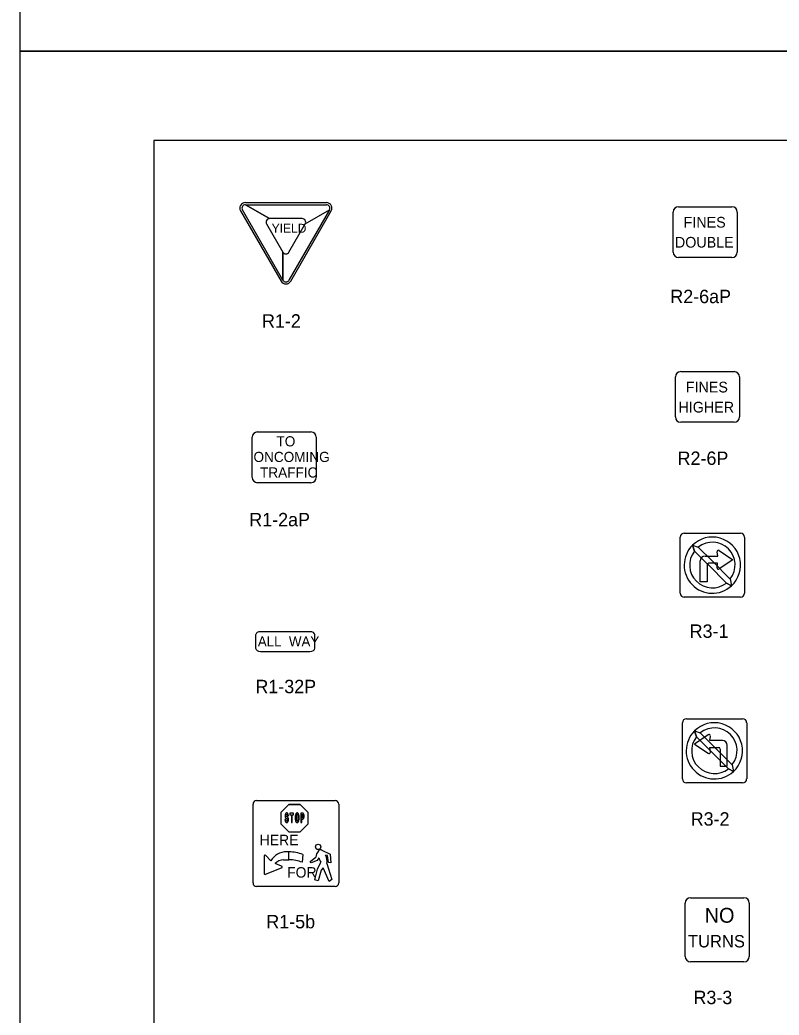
# Model space of a CAD drawing. Extents: x 42133 to 45533, y 41351 to 47951.
# Drawn here: x 42133 to 42559, y 43012 to 43569 of the extents above; entities that cross this region are included whole.
import ezdxf

# ---------------------------------------------------------------- set-up
doc = ezdxf.new("R2010")
doc.units = 0
for name, color, linetype in [('#plot_shape', 7, 'Continuous'), ('P_ODOT_PLAN_Border', 7, 'Continuous'), ('P_TRAF_SIGN_SignDetails', 7, 'Continuous')]:
    doc.layers.add(name, color=color, linetype=linetype)

msp = doc.modelspace()

# ---------------------------------------------------------------- linework, layer by layer
at = {"layer": '#plot_shape'}
for points in [[(42133.34, 43551.35), (43833.34, 43551.35), (43833.34, 44651.35), (42133.34, 44651.35)], [(42133.34, 42451.35), (43833.34, 42451.35), (43833.34, 43551.35), (42133.34, 43551.35)]]:
    msp.add_lwpolyline(points, close=True, dxfattribs=at)
at = {"layer": 'P_ODOT_PLAN_Border'}
msp.add_lwpolyline([(42208.34, 42501.35), (43808.34, 42501.35), (43808.34, 43501.35), (42208.34, 43501.35)], close=True, dxfattribs=at)
at = {"layer": 'P_TRAF_SIGN_SignDetails'}
for p, q in [((42259.64, 43466.62), (42305.02, 43466.62)), ((42256.92, 43461.92), (42279.62, 43422.62)), ((42280.64, 43423.21), (42257.95, 43462.52)), ((42259.64, 43465.44), (42273.17, 43457.63)), ((42259.64, 43465.44), (42305.02, 43465.44)), ((42273.17, 43457.62), (42259.64, 43465.44)), ((42306.71, 43462.52), (42284.01, 43423.21)), ((42285.04, 43422.62), (42307.73, 43461.92)), ((42293.17, 43454.7), (42306.71, 43462.52)), ((42499.26, 43438.9), (42499.26, 43461.33)), ((42502.26, 43464.32), (42532.19, 43464.32)), ((42535.18, 43461.33), (42535.18, 43438.9)), ((42291.48, 43457.62), (42273.17, 43457.62)), ((42271.48, 43454.7), (42280.64, 43438.85)), ((42284.01, 43438.85), (42293.16, 43454.7)), ((42280.64, 43423.21), (42280.64, 43438.85)), ((42280.64, 43438.85), (42280.64, 43423.21)), ((42532.2, 43435.9), (42502.26, 43435.9)), ((42503.47, 43371.98), (42533.41, 43371.98)), ((42500.48, 43346.56), (42500.48, 43368.99)), ((42536.4, 43368.99), (42536.4, 43346.56)), ((42533.41, 43343.56), (42503.48, 43343.56)), ((42263.43, 43312.76), (42263.43, 43335.18)), ((42266.43, 43338.18), (42296.37, 43338.18)), ((42299.35, 43335.18), (42299.35, 43312.76)), ((42296.37, 43309.76), (42266.43, 43309.76)), ((42503.23, 43247.83), (42503.23, 43279.31)), ((42505.47, 43281.56), (42536.95, 43281.56)), ((42539.2, 43279.31), (42539.2, 43247.83)), ((42510.07, 43274.74), (42513.34, 43273.7)), ((42511.2, 43271.42), (42510.07, 43274.74)), ((42510.07, 43274.74), (42511.2, 43271.42)), ((42513.34, 43273.7), (42521.13, 43265.91)), ((42525.08, 43271.77), (42532.66, 43266.6)), ((42518.98, 43263.66), (42511.2, 43271.42)), ((42514.4, 43254.21), (42514.4, 43265.98)), ((42517.12, 43268.64), (42524.19, 43268.58)), ((42521.13, 43265.91), (42531.22, 43255.82)), ((42523.85, 43270.61), (42523.84, 43270.7)), ((42524.19, 43268.58), (42523.85, 43271.06)), ((42532.66, 43266.6), (42525.08, 43261.43)), ((42518.36, 43263.79), (42518.36, 43254.21)), ((42529.09, 43253.58), (42518.98, 43263.67)), ((42524.17, 43264.62), (42519.21, 43264.68)), ((42523.84, 43262.08), (42524.17, 43264.62)), ((42523.84, 43261.63), (42523.85, 43261.74)), ((42531.25, 43255.84), (42531.9, 43252)), ((42531.25, 43255.84), (42531.9, 43252)), ((42518.36, 43254.21), (42514.4, 43254.21)), ((42531.9, 43252), (42529.1, 43253.57)), ((42529.1, 43253.57), (42531.9, 43252)), ((42536.95, 43245.58), (42505.47, 43245.58)), ((42265.37, 43224.47), (42265.37, 43217.06)), ((42295.78, 43226.32), (42268.14, 43226.32)), ((42298.54, 43217.06), (42298.54, 43224.47)), ((42268.14, 43215.2), (42295.78, 43215.2)), ((42506.7, 43177.55), (42538.18, 43177.55)), ((42504.45, 43143.83), (42504.45, 43175.31)), ((42540.43, 43175.31), (42540.43, 43143.83)), ((42511.2, 43170.75), (42514.47, 43169.7)), ((42512.32, 43167.43), (42511.2, 43170.75)), ((42511.2, 43170.75), (42512.32, 43167.43)), ((42518.86, 43168.57), (42511.28, 43163.39)), ((42520.1, 43159.67), (42512.32, 43167.43)), ((42514.47, 43169.7), (42522.25, 43161.92)), ((42519.75, 43165.37), (42520.1, 43167.86)), ((42511.28, 43163.39), (42518.86, 43158.22)), ((42526.82, 43165.44), (42519.75, 43165.37)), ((42519.77, 43161.42), (42524.73, 43161.47)), ((42520.11, 43158.87), (42519.77, 43161.42)), ((42522.25, 43161.92), (42532.34, 43151.83)), ((42525.58, 43160.58), (42525.58, 43151.01)), ((42529.54, 43151.01), (42529.54, 43162.78)), ((42530.22, 43149.59), (42520.1, 43159.67)), ((42525.58, 43151.01), (42529.54, 43151.01)), ((42533.02, 43148), (42530.23, 43149.57)), ((42530.23, 43149.57), (42533.02, 43148)), ((42532.37, 43151.84), (42533.02, 43148)), ((42532.37, 43151.84), (42533.02, 43148)), ((42538.18, 43141.58), (42506.7, 43141.58)), ((42263.92, 43085.59), (42263.92, 43129.77)), ((42265.93, 43131.77), (42309.9, 43131.77)), ((42284.02, 43129.57), (42279.52, 43125.08)), ((42290.38, 43129.57), (42284.02, 43129.57)), ((42284.02, 43129.57), (42290.38, 43129.57)), ((42290.38, 43129.57), (42284.02, 43129.57)), ((42294.87, 43125.08), (42290.38, 43129.57)), ((42311.9, 43129.77), (42311.9, 43085.59)), ((42279.52, 43125.08), (42279.52, 43118.72)), ((42286.67, 43124.69), (42284.61, 43124.69)), ((42284.61, 43124.69), (42284.61, 43123.84)), ((42284.61, 43123.84), (42285.38, 43123.84)), ((42285.38, 43123.84), (42285.38, 43119.5)), ((42285.91, 43119.5), (42285.91, 43123.84)), ((42285.91, 43123.84), (42286.67, 43123.84)), ((42286.67, 43123.84), (42286.67, 43124.69)), ((42294.87, 43118.72), (42294.87, 43125.08)), ((42279.52, 43118.72), (42284.02, 43114.22)), ((42285.38, 43119.5), (42285.91, 43119.5)), ((42290.38, 43114.22), (42294.87, 43118.72)), ((42284.02, 43114.22), (42290.38, 43114.22)), ((42270.16, 43100.68), (42270.16, 43090.93)), ((42270.16, 43100.68), (42270.16, 43090.93)), ((42270.16, 43100.68), (42270.16, 43090.93)), ((42273.92, 43097.93), (42271.08, 43101.04)), ((42273.92, 43097.93), (42271.08, 43101.04)), ((42273.92, 43097.93), (42271.08, 43101.04)), ((42284.01, 43098.58), (42284.01, 43103.04)), ((42291.79, 43101.48), (42291.49, 43097.18)), ((42295.87, 43097.66), (42299.08, 43099.97)), ((42295.87, 43097.66), (42299.08, 43099.97)), ((42300.81, 43099.62), (42299.86, 43098.17)), ((42300.81, 43099.62), (42299.86, 43098.17)), ((42302.51, 43104.04), (42302.51, 43104.05)), ((42302.51, 43104.05), (42307.2, 43101.81)), ((42302.51, 43104.04), (42302.51, 43104.05)), ((42302.51, 43104.04), (42302.51, 43104.05)), ((42302.51, 43104.05), (42307.2, 43101.81)), ((42302.51, 43104.04), (42302.51, 43104.05)), ((42305.71, 43101.06), (42304.58, 43101.14)), ((42305.71, 43101.06), (42304.58, 43101.14)), ((42306.24, 43097), (42305.71, 43101.06)), ((42306.24, 43097), (42305.71, 43101.06)), ((42307.2, 43101.81), (42307.44, 43096.79)), ((42307.2, 43101.81), (42307.44, 43096.79)), ((42270.89, 43090.43), (42279.94, 43094.05)), ((42270.89, 43090.43), (42279.94, 43094.05)), ((42270.89, 43090.43), (42279.94, 43094.05)), ((42279.93, 43095.04), (42276.27, 43096.41)), ((42279.93, 43095.04), (42276.27, 43096.41)), ((42279.93, 43095.04), (42276.27, 43096.41)), ((42279.93, 43095.04), (42279.93, 43095.04)), ((42279.93, 43095.04), (42279.93, 43095.04)), ((42279.93, 43095.04), (42279.93, 43095.04)), ((42296.43, 43096.8), (42295.87, 43097.66)), ((42296.43, 43096.8), (42295.87, 43097.66)), ((42299.86, 43098.17), (42296.43, 43096.8)), ((42299.86, 43098.17), (42296.43, 43096.8)), ((42298.5, 43087.27), (42299.98, 43093.4)), ((42298.5, 43087.27), (42299.98, 43093.4)), ((42299.98, 43093.4), (42301.91, 43097.28)), ((42299.98, 43093.4), (42301.91, 43097.28)), ((42303.29, 43094.03), (42302.05, 43092.71)), ((42303.29, 43094.03), (42302.05, 43092.71)), ((42306.57, 43086.48), (42303.29, 43094.03)), ((42306.57, 43086.48), (42303.29, 43094.03)), ((42305.25, 43096.41), (42308.02, 43087.59)), ((42305.25, 43096.41), (42308.02, 43087.59)), ((42307.44, 43096.79), (42306.24, 43097)), ((42307.44, 43096.79), (42306.24, 43097)), ((42302.05, 43092.71), (42300.32, 43086.75)), ((42302.05, 43092.71), (42300.32, 43086.75)), ((42308.02, 43087.59), (42306.57, 43086.48)), ((42308.02, 43087.59), (42306.57, 43086.48)), ((42309.9, 43083.59), (42265.93, 43083.59)), ((42300.32, 43086.75), (42298.5, 43087.27)), ((42300.32, 43086.75), (42298.5, 43087.27)), ((42508.99, 43077.34), (42538.93, 43077.34)), ((42505.99, 43044.4), (42505.99, 43074.34)), ((42541.92, 43074.34), (42541.92, 43044.4)), ((42538.93, 43041.41), (42508.99, 43041.41))]:
    msp.add_line(p, q, dxfattribs=at)
for points in [[(42282.28, 43121.26), (42281.78, 43121.22)], [(42282.28, 43121.26), (42281.78, 43121.22)], [(42281.78, 43121.22), (42281.8, 43121.05), (42281.82, 43120.89), (42281.84, 43120.73), (42281.86, 43120.64), (42281.88, 43120.56), (42281.92, 43120.44), (42281.96, 43120.28), (42281.98, 43120.24), (42282.06, 43120.03), (42282.16, 43119.87), (42282.26, 43119.7), (42282.3, 43119.66), (42282.37, 43119.58), (42282.41, 43119.54), (42282.47, 43119.5), (42282.51, 43119.46), (42282.59, 43119.42), (42282.73, 43119.38), (42282.79, 43119.38), (42282.85, 43119.38), (42282.98, 43119.42), (42283.08, 43119.46), (42283.14, 43119.5), (42283.24, 43119.58), (42283.32, 43119.66), (42283.38, 43119.74), (42283.43, 43119.83), (42283.47, 43119.91), (42283.53, 43120.03), (42283.57, 43120.11), (42283.63, 43120.28), (42283.67, 43120.4), (42283.71, 43120.52)], [(42281.78, 43121.22), (42281.8, 43121.05), (42281.82, 43120.89), (42281.84, 43120.73), (42281.86, 43120.64), (42281.88, 43120.56), (42281.92, 43120.44), (42281.96, 43120.28), (42281.98, 43120.24), (42282.06, 43120.03), (42282.16, 43119.87), (42282.26, 43119.7), (42282.3, 43119.66), (42282.37, 43119.58), (42282.41, 43119.54), (42282.47, 43119.5), (42282.51, 43119.46), (42282.59, 43119.42), (42282.73, 43119.38), (42282.79, 43119.38), (42282.85, 43119.38), (42282.98, 43119.42), (42283.08, 43119.46), (42283.14, 43119.5), (42283.24, 43119.58), (42283.32, 43119.66), (42283.38, 43119.74), (42283.43, 43119.83), (42283.47, 43119.91), (42283.53, 43120.03), (42283.57, 43120.11), (42283.63, 43120.28), (42283.67, 43120.4), (42283.71, 43120.52)], [(42282.16, 43124.37), (42282.08, 43124.24), (42281.98, 43124), (42281.92, 43123.71), (42281.88, 43123.39), (42281.88, 43123.02), (42281.9, 43122.77), (42281.96, 43122.48), (42282.04, 43122.32), (42282.12, 43122.16), (42282.26, 43121.99), (42282.37, 43121.91), (42283, 43121.58), (42283.1, 43121.5), (42283.2, 43121.38)], [(42282.16, 43124.37), (42282.08, 43124.24), (42281.98, 43124), (42281.92, 43123.71), (42281.88, 43123.39), (42281.88, 43123.02), (42281.9, 43122.77), (42281.96, 43122.48), (42282.04, 43122.32), (42282.12, 43122.16), (42282.26, 43121.99), (42282.37, 43121.91), (42283, 43121.58), (42283.1, 43121.5), (42283.2, 43121.38)], [(42283.4, 43124.41), (42283.34, 43124.49), (42283.3, 43124.53), (42283.22, 43124.61), (42283.12, 43124.69), (42283.06, 43124.74), (42283, 43124.78), (42282.85, 43124.82), (42282.77, 43124.82), (42282.73, 43124.82), (42282.59, 43124.78), (42282.51, 43124.74), (42282.39, 43124.65), (42282.31, 43124.57), (42282.28, 43124.53), (42282.22, 43124.45), (42282.16, 43124.37)], [(42283.4, 43124.41), (42283.34, 43124.49), (42283.3, 43124.53), (42283.22, 43124.61), (42283.12, 43124.69), (42283.06, 43124.74), (42283, 43124.78), (42282.85, 43124.82), (42282.77, 43124.82), (42282.73, 43124.82), (42282.59, 43124.78), (42282.51, 43124.74), (42282.39, 43124.65), (42282.31, 43124.57), (42282.28, 43124.53), (42282.22, 43124.45), (42282.16, 43124.37)], [(42283.04, 43120.36), (42282.96, 43120.32), (42282.87, 43120.28), (42282.77, 43120.28), (42282.71, 43120.28), (42282.59, 43120.32), (42282.47, 43120.4), (42282.41, 43120.48), (42282.35, 43120.6), (42282.31, 43120.73), (42282.3, 43120.85), (42282.28, 43121.01), (42282.28, 43121.26)], [(42283.04, 43120.36), (42282.96, 43120.32), (42282.87, 43120.28), (42282.77, 43120.28), (42282.71, 43120.28), (42282.59, 43120.32), (42282.47, 43120.4), (42282.41, 43120.48), (42282.35, 43120.6), (42282.31, 43120.73), (42282.3, 43120.85), (42282.28, 43121.01), (42282.28, 43121.26)], [(42282.35, 43123.22), (42282.35, 43123.47), (42282.37, 43123.63), (42282.43, 43123.75), (42282.53, 43123.88), (42282.61, 43123.96), (42282.67, 43124), (42282.77, 43124), (42282.88, 43124), (42283, 43123.96), (42283.08, 43123.88), (42283.14, 43123.79), (42283.2, 43123.63), (42283.24, 43123.47), (42283.26, 43123.14)], [(42282.35, 43123.22), (42282.35, 43123.47), (42282.37, 43123.63), (42282.43, 43123.75), (42282.53, 43123.88), (42282.61, 43123.96), (42282.67, 43124), (42282.77, 43124), (42282.88, 43124), (42283, 43123.96), (42283.08, 43123.88), (42283.14, 43123.79), (42283.2, 43123.63), (42283.24, 43123.47), (42283.26, 43123.14)], [(42283.71, 43120.52), (42283.73, 43120.56), (42283.75, 43120.73), (42283.77, 43120.93), (42283.77, 43121.13), (42283.77, 43121.26), (42283.75, 43121.42), (42283.71, 43121.67), (42283.69, 43121.79), (42283.63, 43121.95), (42283.57, 43122.12), (42283.51, 43122.2), (42283.43, 43122.32), (42283.32, 43122.44), (42283.16, 43122.52), (42283.06, 43122.57), (42282.63, 43122.81), (42282.49, 43122.93), (42282.43, 43123.02), (42282.39, 43123.1), (42282.35, 43123.22)], [(42283.71, 43120.52), (42283.73, 43120.56), (42283.75, 43120.73), (42283.77, 43120.93), (42283.77, 43121.13), (42283.77, 43121.26), (42283.75, 43121.42), (42283.71, 43121.67), (42283.69, 43121.79), (42283.63, 43121.95), (42283.57, 43122.12), (42283.51, 43122.2), (42283.43, 43122.32), (42283.32, 43122.44), (42283.16, 43122.52), (42283.06, 43122.57), (42282.63, 43122.81), (42282.49, 43122.93), (42282.43, 43123.02), (42282.39, 43123.1), (42282.35, 43123.22)], [(42283.2, 43121.38), (42283.26, 43121.18), (42283.26, 43120.73), (42283.22, 43120.56), (42283.18, 43120.48), (42283.04, 43120.36)], [(42283.2, 43121.38), (42283.26, 43121.18), (42283.26, 43120.73), (42283.22, 43120.56), (42283.18, 43120.48), (42283.04, 43120.36)], [(42283.26, 43123.14), (42283.73, 43123.18)], [(42283.26, 43123.14), (42283.73, 43123.18)], [(42283.71, 43123.39), (42283.65, 43123.79), (42283.61, 43123.92), (42283.55, 43124.12), (42283.49, 43124.24), (42283.4, 43124.41)], [(42283.71, 43123.39), (42283.65, 43123.79), (42283.61, 43123.92), (42283.55, 43124.12), (42283.49, 43124.24), (42283.4, 43124.41)], [(42283.73, 43123.18), (42283.71, 43123.39)], [(42283.73, 43123.18), (42283.71, 43123.39)], [(42288.64, 43124.82), (42288.44, 43124.78), (42288.36, 43124.74), (42288.28, 43124.69), (42288.19, 43124.61), (42288.15, 43124.57), (42288.09, 43124.49), (42288.03, 43124.41), (42287.97, 43124.33), (42287.95, 43124.29), (42287.81, 43124), (42287.75, 43123.88), (42287.72, 43123.75), (42287.68, 43123.59), (42287.62, 43123.39), (42287.58, 43123.14), (42287.54, 43122.93), (42287.52, 43122.69), (42287.5, 43122.4), (42287.5, 43122.2), (42287.5, 43122.08)], [(42287.5, 43122.08), (42287.5, 43121.95), (42287.5, 43121.75), (42287.52, 43121.5), (42287.54, 43121.34), (42287.56, 43121.18), (42287.58, 43121.05), (42287.62, 43120.81), (42287.66, 43120.64), (42287.7, 43120.52), (42287.75, 43120.32), (42287.79, 43120.24), (42287.95, 43119.91), (42287.99, 43119.83), (42288.09, 43119.7), (42288.15, 43119.62), (42288.19, 43119.58), (42288.24, 43119.54), (42288.28, 43119.5), (42288.36, 43119.46), (42288.42, 43119.42), (42288.56, 43119.38), (42288.66, 43119.38), (42288.7, 43119.38), (42288.82, 43119.42), (42288.93, 43119.46), (42288.99, 43119.5), (42289.09, 43119.58), (42289.19, 43119.7), (42289.25, 43119.79), (42289.31, 43119.87), (42289.4, 43120.03), (42289.46, 43120.19), (42289.52, 43120.32), (42289.58, 43120.52), (42289.62, 43120.64), (42289.66, 43120.81), (42289.7, 43121.05), (42289.74, 43121.26), (42289.76, 43121.42), (42289.78, 43121.79), (42289.78, 43122.08)], [(42289.25, 43122.16), (42289.25, 43122.24), (42289.25, 43122.44), (42289.23, 43122.65), (42289.21, 43122.85), (42289.17, 43123.1), (42289.13, 43123.3), (42289.05, 43123.55), (42288.99, 43123.67), (42288.89, 43123.84), (42288.82, 43123.92), (42288.76, 43123.96), (42288.7, 43124), (42288.66, 43124), (42288.6, 43124), (42288.52, 43123.96), (42288.42, 43123.88), (42288.36, 43123.79), (42288.32, 43123.75), (42288.28, 43123.67), (42288.24, 43123.59), (42288.23, 43123.55), (42288.17, 43123.35), (42288.11, 43123.14), (42288.09, 43122.97), (42288.07, 43122.85), (42288.05, 43122.69), (42288.03, 43122.52), (42288.03, 43122.4), (42288.03, 43122.24), (42288.03, 43122.16)], [(42288.03, 43122.16), (42288.03, 43122.08), (42288.03, 43121.91), (42288.03, 43121.79), (42288.05, 43121.63), (42288.07, 43121.46), (42288.09, 43121.34), (42288.11, 43121.18), (42288.17, 43120.97), (42288.23, 43120.77), (42288.24, 43120.73), (42288.28, 43120.64), (42288.32, 43120.56), (42288.36, 43120.52), (42288.42, 43120.44), (42288.52, 43120.36), (42288.6, 43120.32), (42288.66, 43120.32)], [(42289.78, 43122.08), (42289.78, 43122.32), (42289.78, 43122.44), (42289.76, 43122.69), (42289.74, 43122.85), (42289.72, 43123.02), (42289.68, 43123.26), (42289.64, 43123.47), (42289.6, 43123.59), (42289.56, 43123.75), (42289.52, 43123.88), (42289.46, 43124), (42289.35, 43124.24), (42289.25, 43124.41), (42289.13, 43124.57), (42288.99, 43124.69), (42288.93, 43124.74), (42288.85, 43124.78), (42288.72, 43124.82), (42288.62, 43124.82)], [(42288.66, 43120.32), (42288.7, 43120.32), (42288.76, 43120.36), (42288.82, 43120.4), (42288.89, 43120.48), (42288.99, 43120.64), (42289.05, 43120.77), (42289.13, 43121.01), (42289.17, 43121.22), (42289.21, 43121.46), (42289.23, 43121.67), (42289.25, 43121.87), (42289.25, 43122.08), (42289.25, 43122.16)], [(42291.74, 43124.69), (42290.66, 43124.69), (42290.66, 43119.5), (42291.19, 43119.5), (42291.19, 43121.34), (42291.74, 43121.34)], [(42291.62, 43123.84), (42291.19, 43123.84), (42291.19, 43122.24), (42291.62, 43122.24)], [(42291.62, 43122.24), (42291.66, 43122.24), (42291.74, 43122.28), (42291.8, 43122.32), (42291.84, 43122.36), (42291.9, 43122.44), (42291.94, 43122.52), (42291.96, 43122.57), (42292, 43122.69), (42292.02, 43122.81), (42292.04, 43122.97), (42292.04, 43123.06), (42292.02, 43123.26), (42292, 43123.39), (42291.96, 43123.51), (42291.92, 43123.59), (42291.88, 43123.67), (42291.84, 43123.71), (42291.8, 43123.75), (42291.76, 43123.79), (42291.66, 43123.84), (42291.64, 43123.84), (42291.62, 43123.84)], [(42291.74, 43121.34), (42291.86, 43121.38), (42291.94, 43121.42), (42292, 43121.46), (42292.06, 43121.5), (42292.1, 43121.54), (42292.13, 43121.58), (42292.19, 43121.67), (42292.25, 43121.75), (42292.29, 43121.83), (42292.33, 43121.91), (42292.37, 43121.99), (42292.41, 43122.12), (42292.45, 43122.24), (42292.47, 43122.32), (42292.49, 43122.4), (42292.51, 43122.52), (42292.53, 43122.65), (42292.55, 43122.85), (42292.55, 43122.97), (42292.55, 43123.14), (42292.53, 43123.35), (42292.53, 43123.39), (42292.51, 43123.51), (42292.49, 43123.63), (42292.45, 43123.79), (42292.41, 43123.92), (42292.37, 43124.04), (42292.33, 43124.12), (42292.29, 43124.2), (42292.25, 43124.29), (42292.19, 43124.37), (42292.13, 43124.45), (42292.1, 43124.49), (42292.06, 43124.53), (42292, 43124.57), (42291.96, 43124.61), (42291.86, 43124.65), (42291.74, 43124.69)], [(42281.06, 43098.58), (42284.01, 43098.58), (42284.01, 43103.04), (42282.7, 43103.04)], [(42281.06, 43098.58), (42284.01, 43098.58), (42284.01, 43103.04), (42282.7, 43103.04)], [(42281.06, 43098.58), (42284.01, 43098.58), (42284.01, 43103.04), (42282.7, 43103.04)]]:
    msp.add_lwpolyline(points, dxfattribs=at)
msp.add_circle((42300.41, 43105.81), 1.5, dxfattribs=at)
msp.add_circle((42300.41, 43105.81), 1.5, dxfattribs=at)
for centre, radius, start, end in [((42259.63, 43463.49), 3.13, 90, 209.9999), ((42305.02, 43463.49), 3.13, 330.0001, 90), ((42259.64, 43463.49), 1.95, 90, 209.9983), ((42305.02, 43463.49), 1.95, 330.0017, 90), ((42502.26, 43461.33), 2.99, 90, 180), ((42532.19, 43461.33), 2.99, 360, 90), ((42273.17, 43455.68), 1.95, 90, 209.9973), ((42291.48, 43455.68), 1.95, 330.0027, 90), ((42282.33, 43439.82), 1.95, 209.9962, 330.0038), ((42502.26, 43438.9), 2.99, 180, 270), ((42532.2, 43438.9), 2.99, 270, 360), ((42282.33, 43424.19), 3.13, 209.9992, 330.0008), ((42282.33, 43424.19), 1.95, 209.9983, 330.0017), ((42503.47, 43368.99), 2.99, 90, 180), ((42533.41, 43368.99), 2.99, 360, 90), ((42503.48, 43346.56), 2.99, 180, 270), ((42533.42, 43346.56), 2.99, 270, 360), ((42266.43, 43335.18), 2.99, 90, 180), ((42296.36, 43335.18), 2.99, 360, 90), ((42266.43, 43312.75), 2.99, 180, 270), ((42296.37, 43312.75), 2.99, 270, 360), ((42505.47, 43279.32), 2.24, 90, 180), ((42521.21, 43263.58), 15.76, 312.7074, 134.9255), ((42536.95, 43279.32), 2.24, 0, 90), ((42521.21, 43263.58), 15.76, 134.9255, 312.7074), ((42521.22, 43263.69), 12.73, 321.9605, 128.1548), ((42524.61, 43271.17), 0.769, 52.2734, 180.9141), ((42521.23, 43263.58), 12.73, 141.9862, 308.1782), ((42517.13, 43265.91), 2.73, 90.2496, 179.7504), ((42519.26, 43263.78), 0.9, 93.4508, 180.1265), ((42524.63, 43262.08), 0.792, 179.9712, 304.4662), ((42505.47, 43247.83), 2.24, 180, 270), ((42536.95, 43247.83), 2.24, 270, 360), ((42506.7, 43175.31), 2.24, 90, 180), ((42538.18, 43175.31), 2.24, 0, 90), ((42522.33, 43159.59), 15.76, 312.7074, 134.9255), ((42522.34, 43159.69), 12.73, 321.9605, 128.1548), ((42522.33, 43159.59), 15.76, 134.9255, 312.7074), ((42522.36, 43159.58), 12.73, 141.9862, 308.1782), ((42519.34, 43167.96), 0.769, 359.0859, 127.7266), ((42524.68, 43160.57), 0.9, 359.8735, 86.5492), ((42526.81, 43162.71), 2.73, 0.2496, 89.7504), ((42519.31, 43158.87), 0.792, 235.5338, 0.0288), ((42506.7, 43143.83), 2.24, 180, 270), ((42538.18, 43143.83), 2.24, 270, 360), ((42265.93, 43129.77), 2, 90, 180), ((42309.9, 43129.77), 2, 0, 90), ((42270.69, 43100.68), 0.531, 42.3491, 180), ((42270.69, 43100.68), 0.531, 42.3491, 180), ((42270.69, 43100.68), 0.531, 42.3491, 180), ((42282.7, 43092.96), 10.09, 90, 150.4806), ((42282.7, 43092.96), 10.09, 90, 150.4806), ((42282.7, 43092.96), 10.09, 90, 150.4806), ((42283.66, 43081), 22.03, 68.3517, 89.0021), ((42305.93, 43099.27), 6.89, 141.4976, 174.1516), ((42305.93, 43099.27), 6.89, 141.4976, 174.1516), ((42302.57, 43102.16), 2.46, 133.0399, 145.5045), ((42302.57, 43102.16), 2.46, 133.0399, 145.5045), ((42320.63, 43107.54), 21.35, 201.7818, 208.7113), ((42320.63, 43107.54), 21.35, 201.7818, 208.7113), ((42301.77, 43102.73), 1.51, 60.6785, 125.4757), ((42301.77, 43102.73), 1.51, 60.6785, 125.4757), ((42297.64, 43097.75), 7.72, 349.9861, 26.0599), ((42297.64, 43097.75), 7.72, 349.9861, 26.0599), ((42281.06, 43092.21), 6.37, 90, 138.6793), ((42281.06, 43092.21), 6.37, 90, 138.6793), ((42281.06, 43092.21), 6.37, 90, 138.6793), ((42279.75, 43094.54), 0.531, 291.7544, 69.4053), ((42279.75, 43094.54), 0.531, 291.7544, 69.4053), ((42279.75, 43094.54), 0.531, 291.7544, 69.4053), ((42283.66, 43076.58), 22.03, 69.1748, 89.0021), ((42270.69, 43090.93), 0.531, 180, 291.7544), ((42270.69, 43090.93), 0.531, 180, 291.7544), ((42270.69, 43090.93), 0.531, 180, 291.7544), ((42265.93, 43085.6), 2, 180, 270), ((42309.9, 43085.6), 2, 270, 0), ((42508.99, 43074.34), 2.99, 90, 180), ((42538.93, 43074.34), 2.99, 360, 90), ((42508.99, 43044.4), 2.99, 180, 270), ((42538.93, 43044.4), 2.99, 270, 360)]:
    msp.add_arc(centre, radius, start, end, dxfattribs=at)
for centre, start_param, end_param in [((42268.14, 43224.47), 1.570796, 3.141593), ((42295.78, 43224.47), 0, 1.570796), ((42268.14, 43217.06), 3.141593, 4.712389), ((42295.78, 43217.06), 4.712389, 6.283185)]:
    msp.add_ellipse(centre, major_axis=(2.76, 0), ratio=0.67, start_param=start_param, end_param=end_param, dxfattribs=at)

# ---------------------------------------------------------------- texts
for s, height, p in [('FINES', 5.988, (42505.12, 43452.63)), ('YIELD', 5.041, (42274.35, 43449.71)), ('DOUBLE', 5.988, (42500.24, 43441.4)), ('R2-6aP', 7.5, (42497.65, 43410.31)), ('R1-2', 7.5, (42268.96, 43396.59)), ('FINES', 5.988, (42506.34, 43360.29)), ('HIGHER', 5.988, (42502.23, 43349.06)), ('TO', 5.688, (42277.05, 43330.09)), ('R2-6P', 7.5, (42501.73, 43319.71)), ('ONCOMING', 5.688, (42264.19, 43321.35)), ('TRAFFIC', 5.688, (42267.86, 43312.64)), ('R1-2aP', 7.5, (42261.82, 43285.34)), ('R3-1', 7.5, (42508.5, 43222.87)), ('ALL  WAY', 5.575, (42266.62, 43218.07)), ('R1-32P', 7.5, (42265.25, 43191.86)), ('R3-2', 7.5, (42509.08, 43117.7)), ('HERE', 5.853, (42267.64, 43106.73)), ('FOR', 5.853, (42283.01, 43088.6)), ('NO', 8.318, (42516.91, 43063.33)), ('R1-5b', 7.5, (42271.37, 43060.18)), ('TURNS', 6.931, (42507.53, 43049.5)), ('R3-3', 7.5, (42510.64, 43017.73))]:
    msp.add_text(s, height=height, dxfattribs=at).set_placement(p)

doc.saveas('drawing.dxf')
